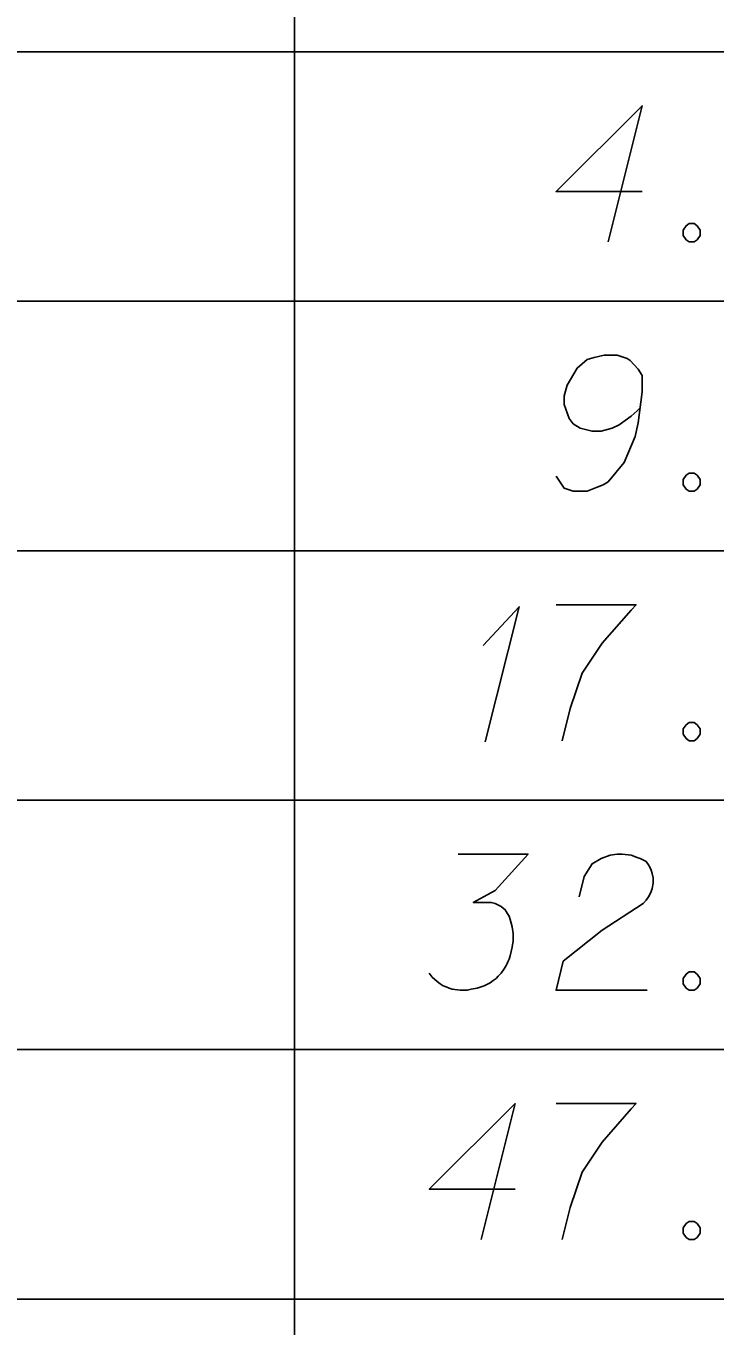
# Model space of a CAD drawing. Extents: x 2074207 to 2076812, y 516372 to 523312.
# Drawn here: x 2076372.72 to 2076397.04, y 518077.53 to 518123.39 of the extents above; entities that cross this region are included whole.
import ezdxf

# ---------------------------------------------------------------- set-up
doc = ezdxf.new("R2010")
doc.units = 0
doc.layers.add('Prop DirtTable_ Soil Test Results - Outline (Minor)', color=7, linetype='Continuous')
doc.layers.add('Prop DirtTable_ Soil Test Results - Tx (Sample Data)', color=7, linetype='Continuous')

msp = doc.modelspace()

# ---------------------------------------------------------------- linework, layer by layer
at = {"layer": 'Prop DirtTable_ Soil Test Results - Outline (Minor)'}
for p, q in [((2076382.2, 518131.28), (2076382.2, 518122.48)), ((2076260.609, 518122.48), (2076811.903, 518122.48)), ((2076260.609, 518122.48), (2076811.903, 518122.48)), ((2076382.2, 518122.48), (2076382.2, 518113.68)), ((2076260.609, 518113.68), (2076811.903, 518113.68)), ((2076260.609, 518113.68), (2076811.903, 518113.68)), ((2076382.2, 518113.68), (2076382.2, 518104.88)), ((2076260.609, 518104.88), (2076811.903, 518104.88)), ((2076260.609, 518104.88), (2076811.903, 518104.88)), ((2076382.2, 518104.88), (2076382.2, 518096.08)), ((2076260.609, 518096.08), (2076811.903, 518096.08)), ((2076260.609, 518096.08), (2076811.903, 518096.08)), ((2076382.2, 518096.08), (2076382.2, 518087.28)), ((2076260.609, 518087.28), (2076811.903, 518087.28)), ((2076260.609, 518087.28), (2076811.903, 518087.28)), ((2076382.2, 518087.28), (2076382.2, 518078.48)), ((2076260.609, 518078.48), (2076811.903, 518078.48)), ((2076260.609, 518078.48), (2076811.903, 518078.48)), ((2076382.2, 518078.48), (2076382.2, 518069.68))]:
    msp.add_line(p, q, dxfattribs=at)
at = {"layer": 'Prop DirtTable_ Soil Test Results - Tx (Sample Data)'}
for points in [[(2076394.469, 518117.552), (2076391.436, 518117.552), (2076394.469, 518120.575), (2076393.27, 518115.775)], [(2076396.127, 518116.418), (2076396.304, 518116.418), (2076396.409, 518116.342), (2076396.515, 518116.191), (2076396.515, 518116.002), (2076396.409, 518115.851), (2076396.304, 518115.775), (2076396.127, 518115.775), (2076396.021, 518115.851), (2076395.916, 518116.002), (2076395.916, 518116.191), (2076396.021, 518116.342), (2076396.127, 518116.418)], [(2076391.436, 518107.504), (2076391.718, 518107.089), (2076392.035, 518106.975), (2076392.529, 518106.975), (2076392.882, 518107.126), (2076393.094, 518107.202), (2076393.27, 518107.315), (2076393.834, 518107.996), (2076394.222, 518108.903), (2076394.328, 518109.394), (2076394.469, 518110.49), (2076394.469, 518111.057), (2076394.328, 518111.284), (2076394.046, 518111.586), (2076393.94, 518111.662), (2076393.587, 518111.775), (2076393.129, 518111.775), (2076392.776, 518111.7), (2076392.529, 518111.624), (2076392.176, 518111.322), (2076391.824, 518110.717), (2076391.718, 518110.339), (2076391.718, 518110.037), (2076391.894, 518109.545), (2076392.035, 518109.356), (2076392.282, 518109.205), (2076392.706, 518109.092), (2076393.023, 518109.092), (2076393.411, 518109.205), (2076393.658, 518109.318), (2076394.081, 518109.621), (2076394.293, 518109.81), (2076394.399, 518109.923)], [(2076396.127, 518107.618), (2076396.304, 518107.618), (2076396.409, 518107.542), (2076396.515, 518107.391), (2076396.515, 518107.202), (2076396.409, 518107.051), (2076396.304, 518106.975), (2076396.127, 518106.975), (2076396.021, 518107.051), (2076395.916, 518107.202), (2076395.916, 518107.391), (2076396.021, 518107.542), (2076396.127, 518107.618)], [(2076388.86, 518101.539), (2076390.13, 518102.9), (2076388.931, 518098.137)], [(2076391.436, 518102.975), (2076394.258, 518102.975), (2076394.081, 518102.786), (2076393.058, 518101.615), (2076392.353, 518100.556), (2076391.929, 518099.309), (2076391.647, 518098.175)], [(2076396.127, 518098.818), (2076396.304, 518098.818), (2076396.409, 518098.742), (2076396.515, 518098.591), (2076396.515, 518098.402), (2076396.409, 518098.251), (2076396.304, 518098.175), (2076396.127, 518098.175), (2076396.021, 518098.251), (2076395.916, 518098.402), (2076395.916, 518098.591), (2076396.021, 518098.742), (2076396.127, 518098.818)], [(2076387.979, 518094.175), (2076390.448, 518094.175), (2076389.284, 518092.89), (2076388.508, 518092.474), (2076389.143, 518092.474), (2076389.284, 518092.437), (2076389.354, 518092.399), (2076389.425, 518092.361), (2076389.495, 518092.323), (2076389.637, 518092.21), (2076389.707, 518092.096), (2076389.778, 518091.983), (2076389.813, 518091.87), (2076389.883, 518091.605), (2076389.919, 518091.378), (2076389.919, 518091.265), (2076389.919, 518091.114), (2076389.883, 518090.887), (2076389.848, 518090.736), (2076389.813, 518090.585), (2076389.778, 518090.471), (2076389.742, 518090.396), (2076389.707, 518090.32), (2076389.672, 518090.244), (2076389.601, 518090.131), (2076389.495, 518089.98), (2076389.39, 518089.866), (2076389.319, 518089.791), (2076389.213, 518089.715), (2076389.107, 518089.64), (2076388.966, 518089.564), (2076388.896, 518089.526), (2076388.649, 518089.451), (2076388.437, 518089.413), (2076388.296, 518089.375), (2076388.049, 518089.375), (2076387.767, 518089.413), (2076387.661, 518089.451), (2076387.555, 518089.489), (2076387.449, 518089.526), (2076387.344, 518089.602), (2076387.238, 518089.678), (2076387.061, 518089.829), (2076386.956, 518089.98)], [(2076392.247, 518092.663), (2076392.423, 518093.381), (2076392.706, 518093.835), (2076393.023, 518094.024), (2076393.34, 518094.137), (2076393.587, 518094.175), (2076393.764, 518094.175), (2076394.081, 518094.137), (2076394.293, 518094.062), (2076394.399, 518094.024), (2076394.61, 518093.911), (2076394.716, 518093.759), (2076394.787, 518093.608), (2076394.822, 518093.495), (2076394.857, 518093.344), (2076394.857, 518093.155), (2076394.822, 518092.966), (2076394.787, 518092.852), (2076394.716, 518092.701), (2076394.61, 518092.55), (2076394.505, 518092.437), (2076393.058, 518091.492), (2076391.683, 518090.396), (2076391.436, 518089.375), (2076394.646, 518089.375)], [(2076396.127, 518090.018), (2076396.304, 518090.018), (2076396.409, 518089.942), (2076396.515, 518089.791), (2076396.515, 518089.602), (2076396.409, 518089.451), (2076396.304, 518089.375), (2076396.127, 518089.375), (2076396.021, 518089.451), (2076395.916, 518089.602), (2076395.916, 518089.791), (2076396.021, 518089.942), (2076396.127, 518090.018)], [(2076389.989, 518082.352), (2076386.956, 518082.352), (2076389.989, 518085.375), (2076388.79, 518080.575)], [(2076391.436, 518085.375), (2076394.258, 518085.375), (2076394.081, 518085.186), (2076393.058, 518084.015), (2076392.353, 518082.956), (2076391.929, 518081.709), (2076391.647, 518080.575)], [(2076396.127, 518081.218), (2076396.304, 518081.218), (2076396.409, 518081.142), (2076396.515, 518080.991), (2076396.515, 518080.802), (2076396.409, 518080.651), (2076396.304, 518080.575), (2076396.127, 518080.575), (2076396.021, 518080.651), (2076395.916, 518080.802), (2076395.916, 518080.991), (2076396.021, 518081.142), (2076396.127, 518081.218)]]:
    msp.add_lwpolyline(points, dxfattribs=at)

doc.saveas('drawing.dxf')
